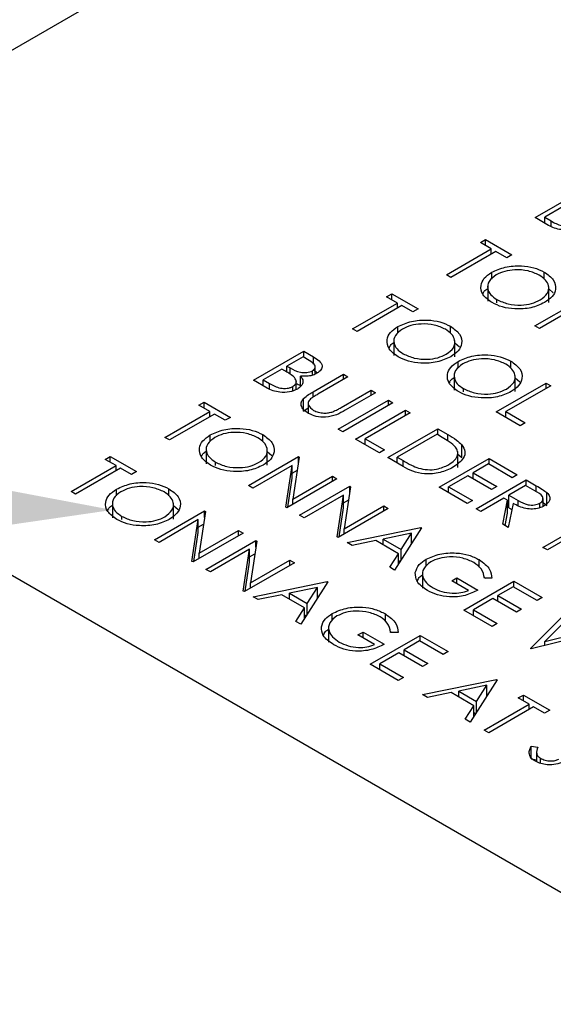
# Model space of a CAD drawing. Header units: inches. Extents: x 1880 to 2363, y -453 to -54.
# Tile 267 of 656: x 2067.827 to 2068.505, y -424.961 to -423.71. Entities that reach past the tile are written whole.
import ezdxf

# ---------------------------------------------------------------- set-up
doc = ezdxf.new("R2010")
doc.units = ezdxf.units.IN
doc.header["$LTSCALE"] = 0.5
doc.header["$MEASUREMENT"] = 0
doc.layers.add('DSS-M-S', color=53, linetype='Continuous')
doc.layers.add('SID-M-S', color=105, linetype='Continuous')

msp = doc.modelspace()

# ---------------------------------------------------------------- linework, layer by layer
at = {"layer": 'DSS-M-S', "linetype": 'Continuous', "lineweight": 25}
for p, q in [((2064.23349, -422.34697), (2073.07233, -427.44952)), ((2067.46851, -423.94917), (2068.84737, -423.15318)), ((2068.48206, -423.96109), (2068.5457, -423.92435)), ((2068.51796, -423.94696), (2068.4943, -423.96062)), ((2068.49927, -423.97102), (2068.48206, -423.96109)), ((2068.4943, -423.96062), (2068.50243, -423.96531)), ((2068.4943, -423.96815), (2068.4943, -423.96062)), ((2068.50243, -423.97246), (2068.50243, -423.96531)), ((2068.4125, -423.99276), (2068.41903, -423.989)), ((2068.41903, -423.989), (2068.45248, -424.00831)), ((2068.41903, -423.99653), (2068.41903, -423.989)), ((2068.36926, -424.03374), (2068.42637, -424.00077)), ((2068.42637, -424.00077), (2068.4125, -423.99276)), ((2068.42637, -424.00737), (2068.42637, -424.00077)), ((2068.43209, -424.00407), (2068.37497, -424.03704)), ((2068.44596, -424.01208), (2068.43209, -424.00407)), ((2068.45248, -424.00831), (2068.44596, -424.01208)), ((2068.37497, -424.03704), (2068.36926, -424.03374)), ((2068.42691, -424.03911), (2068.42691, -424.03061)), ((2068.49369, -424.03919), (2068.49369, -424.03021)), ((2068.42179, -424.04689), (2068.42179, -424.0673)), ((2068.49943, -424.069), (2068.49943, -424.04858)), ((2068.49943, -424.05154), (2068.50522, -424.05658)), ((2068.29318, -424.06165), (2068.29971, -424.05788)), ((2068.30705, -424.06966), (2068.29318, -424.06165)), ((2068.29971, -424.05788), (2068.33316, -424.07719)), ((2068.29971, -424.06542), (2068.29971, -424.05788)), ((2068.43359, -424.06933), (2068.43359, -424.06523)), ((2068.48186, -424.09874), (2068.53897, -424.06577)), ((2068.24994, -424.10263), (2068.30705, -424.06966)), ((2068.31276, -424.07295), (2068.25565, -424.10592)), ((2068.30705, -424.07625), (2068.30705, -424.06966)), ((2068.32663, -424.08096), (2068.31276, -424.07295)), ((2068.33316, -424.07719), (2068.32663, -424.08096)), ((2068.54468, -424.06907), (2068.48757, -424.10204)), ((2068.25565, -424.10592), (2068.24994, -424.10263)), ((2068.30759, -424.108), (2068.30759, -424.09949)), ((2068.37436, -424.10808), (2068.37436, -424.09909)), ((2068.48757, -424.10204), (2068.48186, -424.09874)), ((2068.30246, -424.11577), (2068.30246, -424.13618)), ((2068.38011, -424.13788), (2068.38011, -424.11747)), ((2068.38011, -424.12043), (2068.3859, -424.12547)), ((2068.12409, -424.16774), (2068.18773, -424.131)), ((2068.18691, -424.13807), (2068.16651, -424.14984)), ((2068.19466, -424.14254), (2068.18691, -424.13807)), ((2068.18773, -424.131), (2068.20014, -424.13817)), ((2068.18773, -424.13854), (2068.18773, -424.131)), ((2068.20014, -424.1472), (2068.20014, -424.13817)), ((2068.15999, -424.15361), (2068.13632, -424.16727)), ((2068.16377, -424.1558), (2068.15999, -424.15361)), ((2068.16651, -424.14984), (2068.17035, -424.15206)), ((2068.16651, -424.15743), (2068.16651, -424.14984)), ((2068.17035, -424.15988), (2068.17035, -424.15206)), ((2068.2025, -424.15988), (2068.2025, -424.15086)), ((2068.38428, -424.15227), (2068.38428, -424.14377)), ((2068.45106, -424.15235), (2068.45106, -424.14337)), ((2068.1837, -424.17596), (2068.1837, -424.16252)), ((2068.19877, -424.16139), (2068.19877, -424.15572)), ((2068.19988, -424.1824), (2068.23831, -424.16021)), ((2068.20014, -424.1545), (2068.20547, -424.15819)), ((2068.24402, -424.1635), (2068.20589, -424.18552)), ((2068.23831, -424.16021), (2068.24402, -424.1635)), ((2068.23831, -424.1668), (2068.23831, -424.16021)), ((2068.37916, -424.16004), (2068.37916, -424.18046)), ((2068.4568, -424.18216), (2068.4568, -424.16174)), ((2068.4568, -424.1647), (2068.46259, -424.16974)), ((2068.1413, -424.17768), (2068.12409, -424.16774)), ((2068.13632, -424.16727), (2068.14446, -424.17197)), ((2068.13632, -424.17481), (2068.13632, -424.16727)), ((2068.14446, -424.17911), (2068.14446, -424.17197)), ((2068.17397, -424.181), (2068.17397, -424.17568)), ((2068.17838, -424.17944), (2068.17838, -424.16945)), ((2068.39096, -424.18249), (2068.39096, -424.17838)), ((2068.4327, -424.20813), (2068.49634, -424.17139)), ((2068.50205, -424.17469), (2068.44494, -424.20766)), ((2068.49634, -424.17139), (2068.50205, -424.17469)), ((2068.49634, -424.17799), (2068.49634, -424.17139)), ((2068.1876, -424.20712), (2068.1876, -424.19079)), ((2068.19988, -424.18913), (2068.19988, -424.1824)), ((2068.23526, -424.20247), (2068.27339, -424.18046)), ((2068.27911, -424.18376), (2068.24067, -424.20595)), ((2068.27339, -424.18046), (2068.27911, -424.18376)), ((2068.27339, -424.18705), (2068.27339, -424.18046)), ((2068.05453, -424.19942), (2068.06106, -424.19565)), ((2068.0684, -424.20742), (2068.05453, -424.19942)), ((2068.06106, -424.19565), (2068.09451, -424.21496)), ((2068.06106, -424.20319), (2068.06106, -424.19565)), ((2068.1876, -424.20712), (2068.19342, -424.20273)), ((2068.19342, -424.19695), (2068.19342, -424.20953)), ((2068.23178, -424.22992), (2068.29542, -424.19318)), ((2068.30114, -424.19647), (2068.2375, -424.23321)), ((2068.29542, -424.19318), (2068.30114, -424.19647)), ((2068.29542, -424.19977), (2068.29542, -424.19318)), ((2068.01129, -424.2404), (2068.0684, -424.20742)), ((2068.07411, -424.21072), (2068.017, -424.24369)), ((2068.0684, -424.21402), (2068.0684, -424.20742)), ((2068.08798, -424.21873), (2068.07411, -424.21072)), ((2068.09451, -424.21496), (2068.08798, -424.21873)), ((2068.25381, -424.24263), (2068.31745, -424.20589)), ((2068.32316, -424.20919), (2068.26605, -424.24216)), ((2068.31745, -424.20589), (2068.32316, -424.20919)), ((2068.31745, -424.21249), (2068.31745, -424.20589)), ((2068.46289, -424.22556), (2068.4327, -424.20813)), ((2068.44494, -424.20766), (2068.46941, -424.22179)), ((2068.44494, -424.2152), (2068.44494, -424.20766)), ((2068.46941, -424.22179), (2068.46289, -424.22556)), ((2068.017, -424.24369), (2068.01129, -424.2404)), ((2068.06894, -424.24577), (2068.06894, -424.23726)), ((2068.13571, -424.24584), (2068.13571, -424.23686)), ((2068.2375, -424.23321), (2068.23178, -424.22992)), ((2068.29461, -424.26618), (2068.35825, -424.22944)), ((2068.35743, -424.23651), (2068.30685, -424.26571)), ((2068.36191, -424.23909), (2068.35743, -424.23651)), ((2068.35825, -424.22944), (2068.3711, -424.23686)), ((2068.35825, -424.23698), (2068.35825, -424.22944)), ((2068.3711, -424.24481), (2068.3711, -424.23686)), ((2068.06381, -424.25354), (2068.06381, -424.27395)), ((2068.284, -424.26006), (2068.25381, -424.24263)), ((2068.26605, -424.24216), (2068.29053, -424.25629)), ((2068.26605, -424.2497), (2068.26605, -424.24216)), ((2068.389, -424.26618), (2068.389, -424.24984)), ((2067.93521, -424.2683), (2067.94173, -424.26453)), ((2067.94173, -424.26453), (2067.97519, -424.28385)), ((2067.94173, -424.27207), (2067.94173, -424.26453)), ((2068.11736, -424.30163), (2068.18099, -424.26489)), ((2068.14146, -424.27565), (2068.14146, -424.25524)), ((2068.14146, -424.25819), (2068.14725, -424.26324)), ((2068.18219, -424.26558), (2068.17415, -424.31877)), ((2068.18099, -424.26489), (2068.18219, -424.26558)), ((2068.18099, -424.2735), (2068.18099, -424.26489)), ((2068.29053, -424.25629), (2068.284, -424.26006)), ((2068.31433, -424.27757), (2068.29461, -424.26618)), ((2068.30685, -424.26571), (2068.31415, -424.26993)), ((2068.30685, -424.27325), (2068.30685, -424.26571)), ((2068.38372, -424.27874), (2068.38372, -424.25832)), ((2068.38372, -424.26157), (2068.389, -424.26618)), ((2067.89196, -424.30928), (2067.94908, -424.27631)), ((2067.94908, -424.27631), (2067.93521, -424.2683)), ((2067.94908, -424.2829), (2067.94908, -424.27631)), ((2068.07562, -424.27598), (2068.07562, -424.27188)), ((2068.17304, -424.27607), (2068.12307, -424.30492)), ((2068.16501, -424.32914), (2068.17304, -424.27607)), ((2068.17304, -424.2924), (2068.17304, -424.27607)), ((2068.31415, -424.27746), (2068.31415, -424.26993)), ((2068.35988, -424.30386), (2068.42352, -424.26712)), ((2068.4227, -424.27419), (2068.40312, -424.28549)), ((2068.45289, -424.29162), (2068.4227, -424.27419)), ((2068.42352, -424.26712), (2068.45942, -424.28785)), ((2068.42352, -424.27466), (2068.42352, -424.26712)), ((2067.95479, -424.27961), (2067.89768, -424.31258)), ((2067.96866, -424.28761), (2067.95479, -424.27961)), ((2067.97519, -424.28385), (2067.96866, -424.28761)), ((2068.17304, -424.28581), (2068.17972, -424.28196)), ((2068.17415, -424.31877), (2068.22424, -424.28985)), ((2068.22424, -424.28985), (2068.22995, -424.29315)), ((2068.22424, -424.29644), (2068.22424, -424.28985)), ((2068.39659, -424.28926), (2068.37212, -424.30339)), ((2068.42678, -424.30669), (2068.39659, -424.28926)), ((2068.40312, -424.28549), (2068.43331, -424.30292)), ((2068.40312, -424.29303), (2068.40312, -424.28549)), ((2068.45942, -424.28785), (2068.45289, -424.29162)), ((2068.12307, -424.30492), (2068.11736, -424.30163)), ((2068.22995, -424.29315), (2068.16631, -424.32989)), ((2068.16747, -424.32922), (2068.17304, -424.2924)), ((2068.18263, -424.33931), (2068.24627, -424.30257)), ((2068.24746, -424.30326), (2068.23942, -424.35645)), ((2068.24627, -424.30257), (2068.24746, -424.30326)), ((2068.24627, -424.31118), (2068.24627, -424.30257)), ((2068.39578, -424.32459), (2068.35988, -424.30386)), ((2068.37212, -424.30339), (2068.40231, -424.32082)), ((2068.37212, -424.31093), (2068.37212, -424.30339)), ((2068.4072, -424.33118), (2068.47084, -424.29444)), ((2068.43331, -424.30292), (2068.42678, -424.30669)), ((2068.47002, -424.30151), (2068.44881, -424.31375)), ((2068.48196, -424.3084), (2068.47002, -424.30151)), ((2068.47084, -424.29444), (2068.48358, -424.3018)), ((2068.47084, -424.30198), (2068.47084, -424.29444)), ((2068.48358, -424.30964), (2068.48358, -424.3018)), ((2067.89768, -424.31258), (2067.89196, -424.30928)), ((2067.94961, -424.31465), (2067.94961, -424.30614)), ((2068.01639, -424.31473), (2068.01639, -424.30575)), ((2068.23831, -424.31375), (2068.18834, -424.3426)), ((2068.23028, -424.36682), (2068.23831, -424.31375)), ((2068.23831, -424.33008), (2068.23831, -424.31375)), ((2068.44881, -424.31375), (2068.46037, -424.32053)), ((2068.44881, -424.33008), (2068.44881, -424.31375)), ((2068.49713, -424.32695), (2068.49713, -424.31062)), ((2067.94449, -424.32242), (2067.94449, -424.34284)), ((2068.02213, -424.34454), (2068.02213, -424.32412)), ((2068.02213, -424.32708), (2068.02793, -424.33212)), ((2068.17415, -424.32536), (2068.17415, -424.31877)), ((2068.23831, -424.32349), (2068.24499, -424.31964)), ((2068.23942, -424.35645), (2068.28951, -424.32753)), ((2068.28951, -424.32753), (2068.29522, -424.33083)), ((2068.28951, -424.33413), (2068.28951, -424.32753)), ((2068.40231, -424.32082), (2068.39578, -424.32459)), ((2068.44228, -424.31752), (2068.41291, -424.33448)), ((2068.44093, -424.35065), (2068.44692, -424.3202)), ((2068.44692, -424.3202), (2068.44228, -424.31752)), ((2068.44692, -424.33653), (2068.44692, -424.3202)), ((2068.44692, -424.32458), (2068.44881, -424.32349)), ((2068.45399, -424.32428), (2068.448, -424.35473)), ((2068.46037, -424.32683), (2068.46037, -424.32053)), ((2068.4881, -424.32973), (2068.4881, -424.32404)), ((2068.49216, -424.32804), (2068.49216, -424.31829)), ((2068.49216, -424.32337), (2068.49713, -424.32695)), ((2067.95629, -424.34487), (2067.95629, -424.34076)), ((2067.99803, -424.37051), (2068.06167, -424.33377)), ((2068.06287, -424.33446), (2068.05482, -424.38765)), ((2068.06167, -424.33377), (2068.06287, -424.33446)), ((2068.06167, -424.34239), (2068.06167, -424.33377)), ((2068.16631, -424.32989), (2068.16501, -424.32914)), ((2068.18834, -424.3426), (2068.18263, -424.33931)), ((2068.29522, -424.33083), (2068.23158, -424.36757)), ((2068.23274, -424.3669), (2068.23831, -424.33008)), ((2068.41291, -424.33448), (2068.4072, -424.33118)), ((2068.44382, -424.35232), (2068.44692, -424.33653)), ((2068.44881, -424.33008), (2068.45243, -424.3322)), ((2068.05372, -424.34496), (2068.00374, -424.37381)), ((2068.04568, -424.39802), (2068.05372, -424.34496)), ((2068.05372, -424.36129), (2068.05372, -424.34496)), ((2068.05372, -424.35469), (2068.06039, -424.35084)), ((2068.448, -424.35473), (2068.44093, -424.35065)), ((2068.49205, -424.38017), (2068.54917, -424.3472)), ((2068.55488, -424.35049), (2068.49777, -424.38346)), ((2068.11062, -424.36203), (2068.04698, -424.39877)), ((2068.04814, -424.3981), (2068.05372, -424.36129)), ((2068.05482, -424.38765), (2068.10491, -424.35874)), ((2068.10491, -424.35874), (2068.11062, -424.36203)), ((2068.10491, -424.36533), (2068.10491, -424.35874)), ((2068.23942, -424.36304), (2068.23942, -424.35645)), ((2068.243, -424.37416), (2068.33683, -424.35485)), ((2068.32477, -424.36221), (2068.28893, -424.36959)), ((2068.33765, -424.35532), (2068.30338, -424.40901)), ((2068.31168, -424.38272), (2068.32477, -424.36221)), ((2068.32477, -424.3755), (2068.32477, -424.36221)), ((2068.33683, -424.35485), (2068.33765, -424.35532)), ((2068.33683, -424.3566), (2068.33683, -424.35485)), ((2068.00374, -424.37381), (2067.99803, -424.37051)), ((2068.0633, -424.40819), (2068.12694, -424.37145)), ((2068.12814, -424.37214), (2068.1201, -424.42533)), ((2068.12694, -424.37145), (2068.12814, -424.37214)), ((2068.12694, -424.38007), (2068.12694, -424.37145)), ((2068.23158, -424.36757), (2068.23028, -424.36682)), ((2068.24924, -424.37776), (2068.243, -424.37416)), ((2068.27931, -424.37157), (2068.24924, -424.37776)), ((2068.30816, -424.38822), (2068.27931, -424.37157)), ((2068.28893, -424.37713), (2068.28893, -424.36959)), ((2068.28893, -424.36959), (2068.31168, -424.38272)), ((2068.32477, -424.37366), (2068.32612, -424.37339)), ((2068.05482, -424.39424), (2068.05482, -424.38765)), ((2068.11899, -424.38264), (2068.06901, -424.41149)), ((2068.11096, -424.4357), (2068.11899, -424.38264)), ((2068.11899, -424.39897), (2068.11899, -424.38264)), ((2068.11899, -424.39238), (2068.12566, -424.38852)), ((2068.29717, -424.40543), (2068.30816, -424.38822)), ((2068.30816, -424.40152), (2068.30816, -424.38822)), ((2068.31168, -424.39601), (2068.31168, -424.38272)), ((2068.49777, -424.38346), (2068.49205, -424.38017)), ((2068.04698, -424.39877), (2068.04568, -424.39802)), ((2068.1759, -424.39971), (2068.11226, -424.43645)), ((2068.11342, -424.43578), (2068.11899, -424.39897)), ((2068.1201, -424.42533), (2068.17018, -424.39642)), ((2068.17018, -424.39642), (2068.1759, -424.39971)), ((2068.17018, -424.40301), (2068.17018, -424.39642)), ((2068.30816, -424.39702), (2068.31026, -424.39823)), ((2068.34338, -424.40434), (2068.34338, -424.39534)), ((2068.41104, -424.40535), (2068.41104, -424.3958)), ((2068.06901, -424.41149), (2068.0633, -424.40819)), ((2068.30338, -424.40901), (2068.29717, -424.40543)), ((2068.33877, -424.41154), (2068.33877, -424.43196)), ((2068.1201, -424.43192), (2068.1201, -424.42533)), ((2068.12368, -424.44304), (2068.21751, -424.42373)), ((2068.21832, -424.4242), (2068.18405, -424.4779)), ((2068.21751, -424.42373), (2068.21832, -424.4242)), ((2068.21751, -424.42548), (2068.21751, -424.42373)), ((2068.37599, -424.42267), (2068.38252, -424.41891)), ((2068.39721, -424.43492), (2068.37599, -424.42267)), ((2068.38252, -424.41891), (2068.40944, -424.43445)), ((2068.38252, -424.42644), (2068.38252, -424.41891)), ((2068.3915, -424.45988), (2068.45513, -424.42315)), ((2068.41703, -424.41773), (2068.41881, -424.4194)), ((2068.42714, -424.41952), (2068.4176, -424.41938)), ((2068.45513, -424.42315), (2068.49103, -424.44387)), ((2068.45513, -424.43068), (2068.45513, -424.42315)), ((2068.11226, -424.43645), (2068.11096, -424.4357)), ((2068.15999, -424.44045), (2068.12991, -424.44664)), ((2068.18884, -424.45711), (2068.15999, -424.44045)), ((2068.20545, -424.43109), (2068.16961, -424.43847)), ((2068.16961, -424.44601), (2068.16961, -424.43847)), ((2068.16961, -424.43847), (2068.19235, -424.4516)), ((2068.19235, -424.4516), (2068.20545, -424.43109)), ((2068.20545, -424.44438), (2068.20545, -424.43109)), ((2068.45432, -424.43021), (2068.43474, -424.44151)), ((2068.43474, -424.44151), (2068.46493, -424.45894)), ((2068.43474, -424.44905), (2068.43474, -424.44151)), ((2068.48451, -424.44764), (2068.45432, -424.43021)), ((2068.12991, -424.44664), (2068.12368, -424.44304)), ((2068.19235, -424.4649), (2068.19235, -424.4516)), ((2068.20545, -424.44255), (2068.20679, -424.44227)), ((2068.42821, -424.44528), (2068.40373, -424.45941)), ((2068.4584, -424.46271), (2068.42821, -424.44528)), ((2068.49103, -424.44387), (2068.48451, -424.44764)), ((2068.17785, -424.47432), (2068.18884, -424.45711)), ((2068.18884, -424.47041), (2068.18884, -424.45711)), ((2068.18884, -424.4659), (2068.19094, -424.46712)), ((2068.22406, -424.47323), (2068.22406, -424.46423)), ((2068.29171, -424.47424), (2068.29171, -424.46469)), ((2068.42739, -424.48061), (2068.3915, -424.45988)), ((2068.40373, -424.45941), (2068.43392, -424.47684)), ((2068.40373, -424.46695), (2068.40373, -424.45941)), ((2068.46493, -424.45894), (2068.4584, -424.46271)), ((2068.47614, -424.50875), (2068.52285, -424.46224)), ((2068.52876, -424.46565), (2068.49454, -424.49978)), ((2068.18405, -424.4779), (2068.17785, -424.47432)), ((2068.43392, -424.47684), (2068.42739, -424.48061)), ((2068.21945, -424.48043), (2068.21945, -424.50084)), ((2068.25667, -424.49156), (2068.2632, -424.48779)), ((2068.27788, -424.5038), (2068.25667, -424.49156)), ((2068.2632, -424.48779), (2068.29012, -424.50333)), ((2068.2632, -424.49533), (2068.2632, -424.48779)), ((2068.2977, -424.48662), (2068.29949, -424.48828)), ((2068.30782, -424.48841), (2068.29828, -424.48826)), ((2068.49454, -424.49978), (2068.55973, -424.48353)), ((2068.27217, -424.52877), (2068.33581, -424.49203)), ((2068.33499, -424.49909), (2068.31541, -424.5104)), ((2068.36518, -424.51652), (2068.33499, -424.49909)), ((2068.33581, -424.49203), (2068.37171, -424.51275)), ((2068.33581, -424.49957), (2068.33581, -424.49203)), ((2068.54501, -424.49231), (2068.47696, -424.50922)), ((2068.49454, -424.50485), (2068.49454, -424.49978)), ((2068.30889, -424.51417), (2068.28441, -424.5283)), ((2068.33907, -424.53159), (2068.30889, -424.51417)), ((2068.31541, -424.5104), (2068.3456, -424.52783)), ((2068.31541, -424.51793), (2068.31541, -424.5104)), ((2068.37171, -424.51275), (2068.36518, -424.51652)), ((2068.47696, -424.50922), (2068.47614, -424.50875)), ((2068.30807, -424.54949), (2068.27217, -424.52877)), ((2068.28441, -424.5283), (2068.3146, -424.54572)), ((2068.28441, -424.53583), (2068.28441, -424.5283)), ((2068.3456, -424.52783), (2068.33907, -424.53159)), ((2068.3146, -424.54572), (2068.30807, -424.54949)), ((2068.33907, -424.56739), (2068.4329, -424.54808)), ((2068.43372, -424.54855), (2068.39945, -424.60224)), ((2068.4329, -424.54808), (2068.43372, -424.54855)), ((2068.4329, -424.54983), (2068.4329, -424.54808)), ((2068.37538, -424.5648), (2068.34531, -424.57099)), ((2068.40423, -424.58145), (2068.37538, -424.5648)), ((2068.42084, -424.55544), (2068.38501, -424.56282)), ((2068.38501, -424.57036), (2068.38501, -424.56282)), ((2068.38501, -424.56282), (2068.40775, -424.57595)), ((2068.40775, -424.57595), (2068.42084, -424.55544)), ((2068.42084, -424.56873), (2068.42084, -424.55544)), ((2068.42084, -424.56689), (2068.42219, -424.56661)), ((2068.34531, -424.57099), (2068.33907, -424.56739)), ((2068.40775, -424.58924), (2068.40775, -424.57595)), ((2068.46064, -424.57163), (2068.46717, -424.56786)), ((2068.47451, -424.57964), (2068.46064, -424.57163)), ((2068.46717, -424.56786), (2068.50062, -424.58717)), ((2068.46717, -424.5754), (2068.46717, -424.56786)), ((2068.39324, -424.59866), (2068.40423, -424.58145)), ((2068.40423, -424.59475), (2068.40423, -424.58145)), ((2068.40423, -424.59025), (2068.40633, -424.59146)), ((2068.4174, -424.61261), (2068.47451, -424.57964)), ((2068.48022, -424.58293), (2068.42311, -424.6159)), ((2068.47451, -424.58623), (2068.47451, -424.57964)), ((2068.49409, -424.59094), (2068.48022, -424.58293)), ((2068.50062, -424.58717), (2068.49409, -424.59094)), ((2068.39945, -424.60224), (2068.39324, -424.59866)), ((2068.42311, -424.6159), (2068.4174, -424.61261)), ((2068.477, -424.63284), (2068.4856, -424.63408)), ((2068.477, -424.64917), (2068.477, -424.63284)), ((2068.48393, -424.64042), (2068.48393, -424.65267)), ((2068.477, -424.64917), (2068.48393, -424.65017)), ((2068.48897, -424.6548), (2068.48897, -424.64827))]:
    msp.add_line(p, q, dxfattribs=at)
for points, knots in [([(2068.50243, -423.96531), (2068.50659, -423.96771), (2068.51284, -423.97131), (2068.52321, -423.97165), (2068.52866, -423.97062), (2068.53085, -423.96956), (2068.53194, -423.96903)], [0, 0, 0, 0, 0.4993602, 0.748736, 0.8743989, 1, 1, 1, 1]), ([(2068.53765, -423.97233), (2068.53442, -423.97376), (2068.52796, -423.97662), (2068.51618, -423.9768), (2068.50637, -423.97468), (2068.50164, -423.97225), (2068.49927, -423.97102)], [0, 0, 0, 0, 0.2791411, 0.5586537, 0.779059, 1, 1, 1, 1]), ([(2068.42691, -424.03061), (2068.43241, -424.02811), (2068.4434, -424.02312), (2068.4633, -424.02169), (2068.48096, -424.02419), (2068.48944, -424.0282), (2068.49369, -424.03021)], [0, 0, 0, 0, 0.279731, 0.5593268, 0.7796805, 1, 1, 1, 1]), ([(2068.48744, -424.03414), (2068.4829, -424.03212), (2068.47382, -424.02808), (2068.45754, -424.02687), (2068.44302, -424.0289), (2068.43611, -424.03223), (2068.43265, -424.03389)], [0, 0, 0, 0, 0.2796271, 0.5593495, 0.7796302, 1, 1, 1, 1]), ([(2068.42729, -424.06913), (2068.42291, -424.06596), (2068.41414, -424.05964), (2068.41216, -424.04811), (2068.41632, -424.0379), (2068.42338, -424.03304), (2068.42691, -424.03061)], [0, 0, 0, 0, 0.2796633, 0.5593539, 0.7796364, 1, 1, 1, 1]), ([(2068.43265, -424.03389), (2068.42912, -424.03649), (2068.42207, -424.04168), (2068.42112, -424.05111), (2068.42492, -424.05933), (2068.4307, -424.06326), (2068.43359, -424.06523)], [0, 0, 0, 0, 0.279416, 0.5590765, 0.779478, 1, 1, 1, 1]), ([(2068.48842, -424.06575), (2068.49197, -424.06313), (2068.49907, -424.0579), (2068.50009, -424.04838), (2068.49599, -424.04016), (2068.49029, -424.03614), (2068.48744, -424.03414)], [0, 0, 0, 0, 0.27946805, 0.55887035, 0.77951584, 1, 1, 1, 1]), ([(2068.49369, -424.03021), (2068.49815, -424.03339), (2068.50707, -424.03975), (2068.50919, -424.0514), (2068.50488, -424.06171), (2068.49771, -424.0666), (2068.49412, -424.06905)], [0, 0, 0, 0, 0.2797673, 0.5593585, 0.7795711, 1, 1, 1, 1]), ([(2068.41577, -424.05826), (2068.41616, -424.05699), (2068.417, -424.05428), (2068.42013, -424.05219), (2068.42179, -424.05108)], [0, 0, 0, 0, 0.4691483, 1, 1, 1, 1]), ([(2068.43359, -424.06523), (2068.43809, -424.06729), (2068.44709, -424.07143), (2068.46342, -424.07281), (2068.478, -424.07075), (2068.48495, -424.06742), (2068.48842, -424.06575)], [0, 0, 0, 0, 0.27982967, 0.55938902, 0.77965383, 1, 1, 1, 1]), ([(2068.49412, -424.06905), (2068.48862, -424.07158), (2068.47763, -424.07664), (2068.45761, -424.07772), (2068.43992, -424.07527), (2068.4315, -424.07117), (2068.42729, -424.06913)], [0, 0, 0, 0, 0.2796304, 0.5593429, 0.7795972, 1, 1, 1, 1]), ([(2068.30759, -424.09949), (2068.31308, -424.097), (2068.32408, -424.09201), (2068.34397, -424.09058), (2068.36163, -424.09308), (2068.37012, -424.09709), (2068.37436, -424.09909)], [0, 0, 0, 0, 0.279731, 0.5593268, 0.7796805, 1, 1, 1, 1]), ([(2068.30797, -424.13801), (2068.30358, -424.13485), (2068.29481, -424.12852), (2068.29284, -424.117), (2068.297, -424.10679), (2068.30406, -424.10192), (2068.30759, -424.09949)], [0, 0, 0, 0, 0.27966329, 0.55935394, 0.77963639, 1, 1, 1, 1]), ([(2068.31332, -424.10277), (2068.3098, -424.10537), (2068.30275, -424.11056), (2068.30179, -424.12), (2068.3056, -424.12821), (2068.31138, -424.13214), (2068.31427, -424.13411)], [0, 0, 0, 0, 0.279416, 0.5590765, 0.779478, 1, 1, 1, 1]), ([(2068.36811, -424.10302), (2068.36358, -424.10101), (2068.3545, -424.09697), (2068.33822, -424.09575), (2068.3237, -424.09778), (2068.31678, -424.10111), (2068.31332, -424.10277)], [0, 0, 0, 0, 0.27962705, 0.55934953, 0.77963023, 1, 1, 1, 1]), ([(2068.3691, -424.13463), (2068.37265, -424.13202), (2068.37975, -424.12679), (2068.38077, -424.11726), (2068.37667, -424.10904), (2068.37096, -424.10503), (2068.36811, -424.10302)], [0, 0, 0, 0, 0.279468, 0.5588703, 0.7795158, 1, 1, 1, 1]), ([(2068.37436, -424.09909), (2068.37883, -424.10227), (2068.38775, -424.10863), (2068.38987, -424.12029), (2068.38555, -424.13059), (2068.37838, -424.13549), (2068.37479, -424.13794)], [0, 0, 0, 0, 0.2797673, 0.5593585, 0.7795711, 1, 1, 1, 1]), ([(2068.29645, -424.12715), (2068.29684, -424.12587), (2068.29767, -424.12316), (2068.3008, -424.12107), (2068.30246, -424.11996)], [0, 0, 0, 0, 0.4691483, 1, 1, 1, 1]), ([(2068.20014, -424.13817), (2068.20281, -424.13978), (2068.20812, -424.14298), (2068.21205, -424.14899), (2068.21028, -424.15484), (2068.20649, -424.15758), (2068.20459, -424.15895)], [0, 0, 0, 0, 0.2813174, 0.559922, 0.7799345, 1, 1, 1, 1]), ([(2068.37479, -424.13794), (2068.3693, -424.14046), (2068.3583, -424.14552), (2068.33829, -424.14661), (2068.32059, -424.14416), (2068.31218, -424.14006), (2068.30797, -424.13801)], [0, 0, 0, 0, 0.2796304, 0.5593429, 0.7795972, 1, 1, 1, 1]), ([(2068.31427, -424.13411), (2068.31877, -424.13618), (2068.32777, -424.14031), (2068.3441, -424.14169), (2068.35868, -424.13963), (2068.36562, -424.1363), (2068.3691, -424.13463)], [0, 0, 0, 0, 0.27982967, 0.55938902, 0.77965383, 1, 1, 1, 1]), ([(2068.38428, -424.14377), (2068.38978, -424.14127), (2068.40077, -424.13628), (2068.42067, -424.13485), (2068.43833, -424.13735), (2068.44681, -424.14136), (2068.45106, -424.14337)], [0, 0, 0, 0, 0.279731, 0.5593268, 0.7796805, 1, 1, 1, 1]), ([(2068.44481, -424.1473), (2068.44027, -424.14528), (2068.43119, -424.14124), (2068.41491, -424.14003), (2068.40039, -424.14206), (2068.39348, -424.14538), (2068.39002, -424.14705)], [0, 0, 0, 0, 0.2796271, 0.5593495, 0.7796302, 1, 1, 1, 1]), ([(2068.17035, -424.15206), (2068.17436, -424.15436), (2068.17937, -424.15724), (2068.18752, -424.15822), (2068.19165, -424.15805), (2068.19562, -424.15726), (2068.19772, -424.15623), (2068.19877, -424.15572)], [0, 0, 0, 0, 0.4986071, 0.6240085, 0.7494012, 0.8747358, 1, 1, 1, 1]), ([(2068.19877, -424.15572), (2068.20015, -424.15471), (2068.20222, -424.15319), (2068.20264, -424.15062), (2068.20156, -424.14686), (2068.19772, -424.14446), (2068.19466, -424.14254)], [0, 0, 0, 0, 0.2492836, 0.3749253, 0.5006447, 1, 1, 1, 1]), ([(2068.38466, -424.18228), (2068.38028, -424.17912), (2068.37151, -424.1728), (2068.36953, -424.16127), (2068.37369, -424.15106), (2068.38075, -424.1462), (2068.38428, -424.14377)], [0, 0, 0, 0, 0.2796633, 0.5593539, 0.7796364, 1, 1, 1, 1]), ([(2068.39002, -424.14705), (2068.38649, -424.14964), (2068.37944, -424.15484), (2068.37849, -424.16427), (2068.38229, -424.17249), (2068.38807, -424.17642), (2068.39096, -424.17838)], [0, 0, 0, 0, 0.279416, 0.5590765, 0.779478, 1, 1, 1, 1]), ([(2068.44579, -424.17891), (2068.44934, -424.17629), (2068.45644, -424.17106), (2068.45746, -424.16153), (2068.45336, -424.15331), (2068.44766, -424.1493), (2068.44481, -424.1473)], [0, 0, 0, 0, 0.279468, 0.5588703, 0.7795158, 1, 1, 1, 1]), ([(2068.45106, -424.14337), (2068.45552, -424.14655), (2068.46444, -424.15291), (2068.46656, -424.16456), (2068.46225, -424.17487), (2068.45508, -424.17976), (2068.45149, -424.18221)], [0, 0, 0, 0, 0.2797673, 0.55935845, 0.7795711, 1, 1, 1, 1]), ([(2068.17493, -424.16311), (2068.17299, -424.16167), (2068.16952, -424.1591), (2068.16553, -424.15681), (2068.16377, -424.1558)], [0, 0, 0, 0, 0.559734, 1, 1, 1, 1]), ([(2068.17397, -424.17568), (2068.17534, -424.17467), (2068.17808, -424.17265), (2068.17894, -424.1679), (2068.17645, -424.16492), (2068.17493, -424.16311)], [0, 0, 0, 0, 0.2799437, 0.5604286, 1, 1, 1, 1]), ([(2068.1837, -424.16252), (2068.18483, -424.16406), (2068.18709, -424.16715), (2068.18684, -424.17193), (2068.18415, -424.17599), (2068.18117, -424.17798), (2068.17968, -424.17898)], [0, 0, 0, 0, 0.2803823, 0.5596055, 0.7797648, 1, 1, 1, 1]), ([(2068.20459, -424.15895), (2068.20298, -424.15975), (2068.19976, -424.16136), (2068.19256, -424.1631), (2068.18705, -424.16274), (2068.1837, -424.16252)], [0, 0, 0, 0, 0.2808667, 0.5615271, 1, 1, 1, 1]), ([(2068.37314, -424.17142), (2068.37353, -424.17015), (2068.37437, -424.16744), (2068.3775, -424.16535), (2068.37916, -424.16424)], [0, 0, 0, 0, 0.46914832, 1, 1, 1, 1]), ([(2068.17968, -424.17898), (2068.17645, -424.18041), (2068.16999, -424.18327), (2068.15821, -424.18346), (2068.1484, -424.18134), (2068.14367, -424.1789), (2068.1413, -424.17768)], [0, 0, 0, 0, 0.2791411, 0.5586537, 0.779059, 1, 1, 1, 1]), ([(2068.14446, -424.17197), (2068.14862, -424.17436), (2068.15486, -424.17796), (2068.16523, -424.17831), (2068.17069, -424.17728), (2068.17288, -424.17621), (2068.17397, -424.17568)], [0, 0, 0, 0, 0.49936022, 0.74873595, 0.8743989, 1, 1, 1, 1]), ([(2068.17838, -424.1718), (2068.1799, -424.17276), (2068.18148, -424.17375), (2068.18363, -424.17399), (2068.1837, -424.174)], [0, 0, 0, 0, 0.9696224, 1, 1, 1, 1]), ([(2068.39096, -424.17838), (2068.39546, -424.18045), (2068.40446, -424.18458), (2068.42079, -424.18597), (2068.43537, -424.18391), (2068.44232, -424.18057), (2068.44579, -424.17891)], [0, 0, 0, 0, 0.2798297, 0.559389, 0.7796538, 1, 1, 1, 1]), ([(2068.19406, -424.21002), (2068.19181, -424.20853), (2068.18731, -424.20555), (2068.18439, -424.20021), (2068.18437, -424.19507), (2068.18652, -424.19222), (2068.1876, -424.19079)], [0, 0, 0, 0, 0.28022079, 0.5599142, 0.77995189, 1, 1, 1, 1]), ([(2068.1876, -424.19079), (2068.18968, -424.18912), (2068.19339, -424.18614), (2068.19789, -424.18354), (2068.19988, -424.1824)], [0, 0, 0, 0, 0.5594986, 1, 1, 1, 1]), ([(2068.19768, -424.19055), (2068.19614, -424.19191), (2068.19307, -424.19462), (2068.19351, -424.20065), (2068.19771, -424.20402), (2068.20027, -424.20607)], [0, 0, 0, 0, 0.2810568, 0.5608207, 1, 1, 1, 1]), ([(2068.20589, -424.18552), (2068.2043, -424.18643), (2068.20147, -424.18805), (2068.19884, -424.18979), (2068.19768, -424.19055)], [0, 0, 0, 0, 0.5601244, 1, 1, 1, 1]), ([(2068.45149, -424.18221), (2068.44599, -424.18474), (2068.43499, -424.18979), (2068.41498, -424.19088), (2068.39729, -424.18843), (2068.38887, -424.18433), (2068.38466, -424.18228)], [0, 0, 0, 0, 0.27963036, 0.55934292, 0.77959724, 1, 1, 1, 1]), ([(2068.22473, -424.2078), (2068.22681, -424.20688), (2068.23052, -424.20523), (2068.23381, -424.20332), (2068.23526, -424.20247)], [0, 0, 0, 0, 0.5596244, 1, 1, 1, 1]), ([(2068.24067, -424.20595), (2068.23707, -424.20796), (2068.22991, -424.21197), (2068.21667, -424.21518), (2068.20332, -424.21433), (2068.19715, -424.21146), (2068.19406, -424.21002)], [0, 0, 0, 0, 0.2816547, 0.5601107, 0.7800798, 1, 1, 1, 1]), ([(2068.20027, -424.20607), (2068.20221, -424.20697), (2068.2061, -424.20878), (2068.21304, -424.20968), (2068.21947, -424.20931), (2068.22298, -424.2083), (2068.22473, -424.2078)], [0, 0, 0, 0, 0.2797867, 0.5593768, 0.7795688, 1, 1, 1, 1]), ([(2068.06894, -424.23726), (2068.07444, -424.23476), (2068.08543, -424.22978), (2068.10532, -424.22835), (2068.12298, -424.23085), (2068.13147, -424.23486), (2068.13571, -424.23686)], [0, 0, 0, 0, 0.279731, 0.5593268, 0.7796805, 1, 1, 1, 1]), ([(2068.06932, -424.27578), (2068.06493, -424.27262), (2068.05616, -424.26629), (2068.05419, -424.25477), (2068.05835, -424.24456), (2068.06541, -424.23969), (2068.06894, -424.23726)], [0, 0, 0, 0, 0.2796633, 0.5593539, 0.7796364, 1, 1, 1, 1]), ([(2068.07467, -424.24054), (2068.07115, -424.24314), (2068.0641, -424.24833), (2068.06314, -424.25777), (2068.06695, -424.26598), (2068.07273, -424.26991), (2068.07562, -424.27188)], [0, 0, 0, 0, 0.279416, 0.5590765, 0.779478, 1, 1, 1, 1]), ([(2068.12947, -424.24079), (2068.12493, -424.23877), (2068.11585, -424.23474), (2068.09957, -424.23352), (2068.08505, -424.23555), (2068.07813, -424.23888), (2068.07467, -424.24054)], [0, 0, 0, 0, 0.2796271, 0.5593495, 0.7796302, 1, 1, 1, 1]), ([(2068.13045, -424.2724), (2068.134, -424.26979), (2068.1411, -424.26456), (2068.14212, -424.25503), (2068.13802, -424.24681), (2068.13232, -424.2428), (2068.12947, -424.24079)], [0, 0, 0, 0, 0.279468, 0.5588703, 0.7795158, 1, 1, 1, 1]), ([(2068.13571, -424.23686), (2068.14018, -424.24004), (2068.1491, -424.2464), (2068.15122, -424.25805), (2068.1469, -424.26836), (2068.13973, -424.27326), (2068.13615, -424.27571)], [0, 0, 0, 0, 0.2797673, 0.55935845, 0.7795711, 1, 1, 1, 1]), ([(2068.37968, -424.25141), (2068.37669, -424.24895), (2068.37136, -424.24456), (2068.3648, -424.24076), (2068.36191, -424.23909)], [0, 0, 0, 0, 0.5595421, 1, 1, 1, 1]), ([(2068.3711, -424.23686), (2068.37492, -424.23907), (2068.38174, -424.24302), (2068.38678, -424.24776), (2068.389, -424.24984)], [0, 0, 0, 0, 0.5604447, 1, 1, 1, 1]), ([(2068.37214, -424.27512), (2068.37492, -424.27328), (2068.38046, -424.26961), (2068.384, -424.263), (2068.38374, -424.25666), (2068.38103, -424.25316), (2068.37968, -424.25141)], [0, 0, 0, 0, 0.2801784, 0.5597646, 0.7797967, 1, 1, 1, 1]), ([(2068.389, -424.24984), (2068.39067, -424.25262), (2068.39401, -424.25817), (2068.39115, -424.26891), (2068.38289, -424.27482), (2068.37784, -424.27842)], [0, 0, 0, 0, 0.2802641, 0.5607148, 1, 1, 1, 1]), ([(2068.0578, -424.26491), (2068.05819, -424.26364), (2068.05902, -424.26093), (2068.06215, -424.25884), (2068.06381, -424.25773)], [0, 0, 0, 0, 0.4691483, 1, 1, 1, 1]), ([(2068.13615, -424.27571), (2068.13065, -424.27823), (2068.11965, -424.28329), (2068.09964, -424.28438), (2068.08195, -424.28192), (2068.07353, -424.27783), (2068.06932, -424.27578)], [0, 0, 0, 0, 0.2796304, 0.5593429, 0.7795972, 1, 1, 1, 1]), ([(2068.07562, -424.27188), (2068.08012, -424.27395), (2068.08912, -424.27808), (2068.10545, -424.27946), (2068.12003, -424.2774), (2068.12697, -424.27407), (2068.13045, -424.2724)], [0, 0, 0, 0, 0.2798297, 0.559389, 0.7796538, 1, 1, 1, 1]), ([(2068.31415, -424.26993), (2068.31757, -424.27191), (2068.32367, -424.27545), (2068.33082, -424.27826), (2068.33396, -424.2795)], [0, 0, 0, 0, 0.5604262, 1, 1, 1, 1]), ([(2068.37784, -424.27842), (2068.3726, -424.28091), (2068.36213, -424.28588), (2068.3425, -424.2877), (2068.32594, -424.28388), (2068.31821, -424.27968), (2068.31433, -424.27757)], [0, 0, 0, 0, 0.280124, 0.5592478, 0.7788365, 1, 1, 1, 1]), ([(2068.33396, -424.2795), (2068.33762, -424.28032), (2068.34492, -424.28197), (2068.35937, -424.28102), (2068.3673, -424.27736), (2068.37214, -424.27512)], [0, 0, 0, 0, 0.2805364, 0.5610151, 1, 1, 1, 1]), ([(2067.94961, -424.30614), (2067.95511, -424.30365), (2067.9661, -424.29866), (2067.986, -424.29723), (2068.00366, -424.29973), (2068.01215, -424.30374), (2068.01639, -424.30575)], [0, 0, 0, 0, 0.279731, 0.5593268, 0.7796805, 1, 1, 1, 1]), ([(2068.01014, -424.30968), (2068.0056, -424.30766), (2067.99652, -424.30362), (2067.98024, -424.30241), (2067.96572, -424.30444), (2067.95881, -424.30776), (2067.95535, -424.30943)], [0, 0, 0, 0, 0.2796271, 0.5593495, 0.7796302, 1, 1, 1, 1]), ([(2068.48358, -424.3018), (2068.48629, -424.30335), (2068.49113, -424.30613), (2068.4953, -424.30925), (2068.49713, -424.31062)], [0, 0, 0, 0, 0.5602397, 1, 1, 1, 1]), ([(2067.95, -424.34466), (2067.94561, -424.3415), (2067.93684, -424.33518), (2067.93486, -424.32365), (2067.93903, -424.31344), (2067.94608, -424.30858), (2067.94961, -424.30614)], [0, 0, 0, 0, 0.2796633, 0.5593539, 0.7796364, 1, 1, 1, 1]), ([(2067.95535, -424.30943), (2067.95183, -424.31202), (2067.94478, -424.31722), (2067.94382, -424.32665), (2067.94762, -424.33486), (2067.9534, -424.3388), (2067.95629, -424.34076)], [0, 0, 0, 0, 0.279416, 0.5590765, 0.779478, 1, 1, 1, 1]), ([(2068.01112, -424.34129), (2068.01468, -424.33867), (2068.02178, -424.33344), (2068.0228, -424.32391), (2068.01869, -424.31569), (2068.01299, -424.31168), (2068.01014, -424.30968)], [0, 0, 0, 0, 0.279468, 0.5588703, 0.7795158, 1, 1, 1, 1]), ([(2068.01639, -424.30575), (2068.02085, -424.30893), (2068.02978, -424.31529), (2068.0319, -424.32694), (2068.02758, -424.33725), (2068.02041, -424.34214), (2068.01682, -424.34459)], [0, 0, 0, 0, 0.2797673, 0.55935845, 0.7795711, 1, 1, 1, 1]), ([(2068.4881, -424.32404), (2068.48897, -424.32346), (2068.49069, -424.32231), (2068.49197, -424.32011), (2068.49233, -424.31783), (2068.49072, -424.31331), (2068.48585, -424.31058), (2068.48196, -424.3084)], [0, 0, 0, 0, 0.12530739, 0.25061699, 0.37595425, 0.50128061, 1, 1, 1, 1]), ([(2068.49713, -424.31062), (2068.49846, -424.31215), (2068.50113, -424.31522), (2068.50104, -424.32012), (2068.49842, -424.32431), (2068.49534, -424.32634), (2068.4938, -424.32735)], [0, 0, 0, 0, 0.2797971, 0.5594998, 0.7796265, 1, 1, 1, 1]), ([(2067.93848, -424.3338), (2067.93887, -424.33253), (2067.9397, -424.32981), (2067.94283, -424.32772), (2067.94449, -424.32662)], [0, 0, 0, 0, 0.4691483, 1, 1, 1, 1]), ([(2068.4938, -424.32735), (2068.49162, -424.32841), (2068.48726, -424.33054), (2068.47877, -424.33181), (2068.46625, -424.33076), (2068.45904, -424.32695), (2068.45399, -424.32428)], [0, 0, 0, 0, 0.1871202, 0.3739789, 0.5609112, 1, 1, 1, 1]), ([(2068.46037, -424.32053), (2068.4643, -424.32278), (2068.4692, -424.3256), (2068.47714, -424.32659), (2068.48259, -424.32636), (2068.4859, -424.32497), (2068.4881, -424.32404)], [0, 0, 0, 0, 0.4998271, 0.6254978, 0.7512079, 1, 1, 1, 1]), ([(2067.95629, -424.34076), (2067.9608, -424.34283), (2067.9698, -424.34696), (2067.98613, -424.34835), (2068.00071, -424.34629), (2068.00765, -424.34295), (2068.01112, -424.34129)], [0, 0, 0, 0, 0.27982967, 0.55938902, 0.77965383, 1, 1, 1, 1]), ([(2068.01682, -424.34459), (2068.01132, -424.34712), (2068.00033, -424.35217), (2067.98032, -424.35326), (2067.96262, -424.35081), (2067.95421, -424.34671), (2067.95, -424.34466)], [0, 0, 0, 0, 0.2796304, 0.5593429, 0.7795972, 1, 1, 1, 1]), ([(2068.34338, -424.39534), (2068.349, -424.39282), (2068.36023, -424.38779), (2068.38057, -424.38662), (2068.39831, -424.38955), (2068.40679, -424.39372), (2068.41104, -424.3958)], [0, 0, 0, 0, 0.2795897, 0.5590718, 0.7794111, 1, 1, 1, 1]), ([(2068.32974, -424.41222), (2068.33087, -424.40867), (2068.33288, -424.40232), (2068.34017, -424.39748), (2068.34338, -424.39534)], [0, 0, 0, 0, 0.5593165, 1, 1, 1, 1]), ([(2068.34935, -424.39849), (2068.34579, -424.4013), (2068.33868, -424.40691), (2068.33823, -424.41692), (2068.34314, -424.42541), (2068.34925, -424.42954), (2068.35231, -424.43161)], [0, 0, 0, 0, 0.2790614, 0.5585842, 0.7792365, 1, 1, 1, 1]), ([(2068.40432, -424.39946), (2068.3998, -424.39742), (2068.39078, -424.39334), (2068.37458, -424.39184), (2068.35992, -424.39363), (2068.35287, -424.39687), (2068.34935, -424.39849)], [0, 0, 0, 0, 0.2798474, 0.5595549, 0.7798473, 1, 1, 1, 1]), ([(2068.4176, -424.41938), (2068.41691, -424.41524), (2068.41566, -424.40784), (2068.40779, -424.40202), (2068.40432, -424.39946)], [0, 0, 0, 0, 0.55983967, 1, 1, 1, 1]), ([(2068.41104, -424.3958), (2068.41634, -424.39974), (2068.42583, -424.40678), (2068.42674, -424.41562), (2068.42714, -424.41952)], [0, 0, 0, 0, 0.558579, 1, 1, 1, 1]), ([(2068.34528, -424.43509), (2068.33988, -424.43135), (2068.33023, -424.42465), (2068.32989, -424.41602), (2068.32974, -424.41222)], [0, 0, 0, 0, 0.5596174, 1, 1, 1, 1]), ([(2068.33225, -424.42348), (2068.33281, -424.42169), (2068.33377, -424.41861), (2068.33729, -424.41626), (2068.33877, -424.41526)], [0, 0, 0, 0, 0.5782397, 1, 1, 1, 1]), ([(2068.40944, -424.43445), (2068.40425, -424.437), (2068.39388, -424.44208), (2068.37448, -424.44398), (2068.35736, -424.44117), (2068.34931, -424.43712), (2068.34528, -424.43509)], [0, 0, 0, 0, 0.2803512, 0.5593674, 0.7793709, 1, 1, 1, 1]), ([(2068.35231, -424.43161), (2068.35584, -424.43336), (2068.36291, -424.43686), (2068.3757, -424.43878), (2068.38783, -424.43823), (2068.39408, -424.43602), (2068.39721, -424.43492)], [0, 0, 0, 0, 0.2802537, 0.5599124, 0.7799408, 1, 1, 1, 1]), ([(2068.21042, -424.48111), (2068.21154, -424.47756), (2068.21356, -424.47121), (2068.22085, -424.46636), (2068.22406, -424.46423)], [0, 0, 0, 0, 0.5593165, 1, 1, 1, 1]), ([(2068.22406, -424.46423), (2068.22967, -424.46171), (2068.2409, -424.45667), (2068.26125, -424.4555), (2068.27899, -424.45844), (2068.28747, -424.4626), (2068.29171, -424.46469)], [0, 0, 0, 0, 0.2795897, 0.5590718, 0.7794111, 1, 1, 1, 1]), ([(2068.285, -424.46835), (2068.28048, -424.46631), (2068.27145, -424.46223), (2068.25526, -424.46072), (2068.2406, -424.46251), (2068.23355, -424.46575), (2068.23002, -424.46738)], [0, 0, 0, 0, 0.2798474, 0.5595549, 0.7798473, 1, 1, 1, 1]), ([(2068.29171, -424.46469), (2068.29702, -424.46862), (2068.30651, -424.47566), (2068.30742, -424.4845), (2068.30782, -424.48841)], [0, 0, 0, 0, 0.558579, 1, 1, 1, 1]), ([(2068.23002, -424.46738), (2068.22647, -424.47018), (2068.21935, -424.47579), (2068.2189, -424.4858), (2068.22382, -424.49429), (2068.22993, -424.49843), (2068.23298, -424.50049)], [0, 0, 0, 0, 0.2790614, 0.5585842, 0.7792365, 1, 1, 1, 1]), ([(2068.29828, -424.48826), (2068.29758, -424.48412), (2068.29633, -424.47673), (2068.28846, -424.47091), (2068.285, -424.46835)], [0, 0, 0, 0, 0.5598397, 1, 1, 1, 1]), ([(2068.22596, -424.50397), (2068.22056, -424.50023), (2068.2109, -424.49354), (2068.21057, -424.48491), (2068.21042, -424.48111)], [0, 0, 0, 0, 0.5596174, 1, 1, 1, 1]), ([(2068.21293, -424.49236), (2068.21348, -424.49058), (2068.21444, -424.4875), (2068.21796, -424.48514), (2068.21945, -424.48415)], [0, 0, 0, 0, 0.5782397, 1, 1, 1, 1]), ([(2068.29012, -424.50333), (2068.28492, -424.50588), (2068.27455, -424.51097), (2068.25515, -424.51287), (2068.23803, -424.51005), (2068.22999, -424.506), (2068.22596, -424.50397)], [0, 0, 0, 0, 0.2803512, 0.5593674, 0.7793709, 1, 1, 1, 1]), ([(2068.23298, -424.50049), (2068.23652, -424.50224), (2068.24358, -424.50574), (2068.25638, -424.50766), (2068.2685, -424.50711), (2068.27476, -424.50491), (2068.27788, -424.5038)], [0, 0, 0, 0, 0.2802537, 0.5599124, 0.7799408, 1, 1, 1, 1]), ([(2068.48244, -424.65204), (2068.48032, -424.65054), (2068.47609, -424.64755), (2068.47363, -424.6406), (2068.47572, -424.63578), (2068.477, -424.63284)], [0, 0, 0, 0, 0.2798798, 0.5596658, 1, 1, 1, 1]), ([(2068.4856, -424.63408), (2068.48459, -424.63685), (2068.48317, -424.64071), (2068.48534, -424.64569), (2068.48776, -424.64741), (2068.48897, -424.64827)], [0, 0, 0, 0, 0.5593206, 0.7797817, 1, 1, 1, 1]), ([(2068.51784, -424.65259), (2068.51489, -424.65389), (2068.50896, -424.65649), (2068.49833, -424.65675), (2068.48908, -424.6553), (2068.48466, -424.65313), (2068.48244, -424.65204)], [0, 0, 0, 0, 0.2791829, 0.5590851, 0.779446, 1, 1, 1, 1]), ([(2068.48897, -424.64827), (2068.49085, -424.64916), (2068.49461, -424.65093), (2068.50136, -424.65186), (2068.50769, -424.65128), (2068.51071, -424.64992), (2068.51222, -424.64924)], [0, 0, 0, 0, 0.2802764, 0.5601478, 0.7801531, 1, 1, 1, 1])]:
    msp.add_open_spline(points, degree=3, knots=knots, dxfattribs=at)
at = {"layer": 'SID-M-S'}
msp.add_solid([(2067.78907, -424.30336), (2067.94449, -424.33263), (2067.78907, -424.30336), (2067.78798, -424.35535)], dxfattribs=at)

doc.saveas('drawing.dxf')
